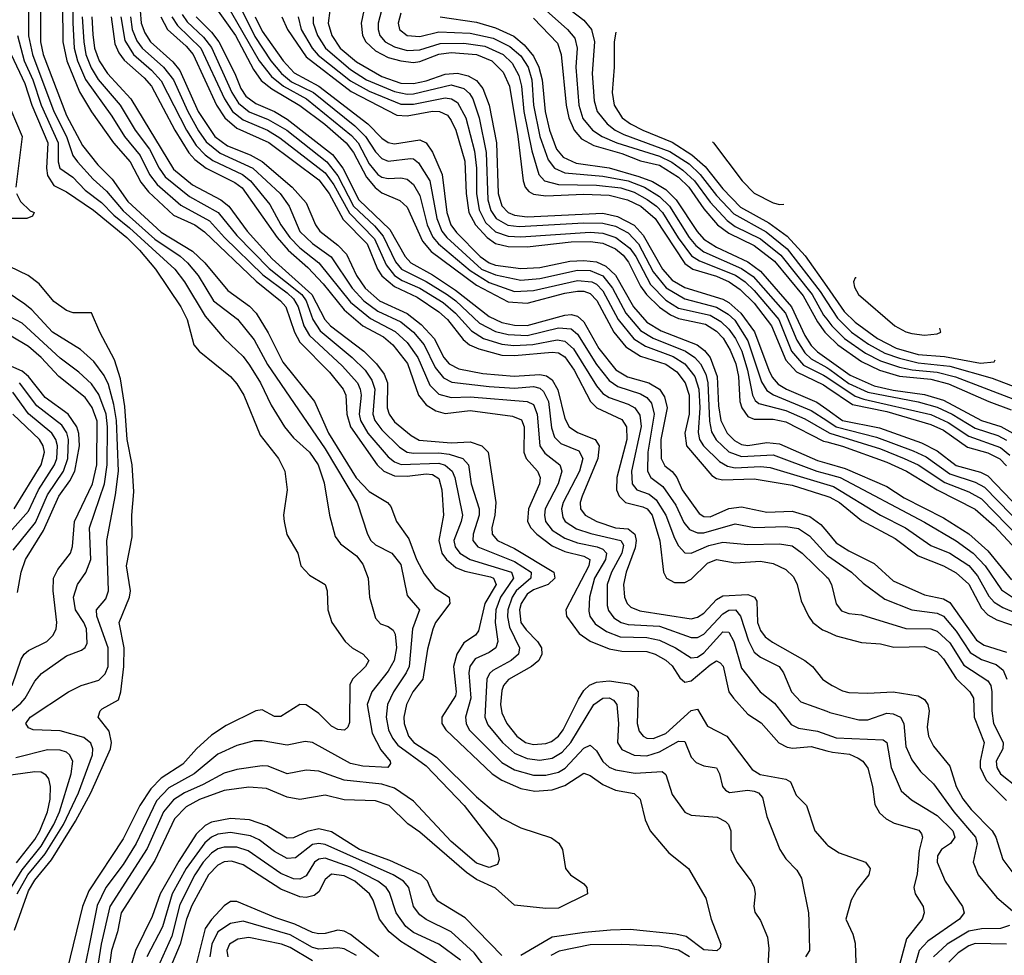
# Model space of a CAD drawing. Header units: inches. Extents: x 501365 to 657855, y 482276 to 547543.
# Tile 951 of 957: x 617442 to 620563, y 522815 to 525781. Entities that reach past the tile are written whole.
import ezdxf

# ---------------------------------------------------------------- set-up
doc = ezdxf.new("R2010")
doc.units = ezdxf.units.IN
doc.header["$MEASUREMENT"] = 0
doc.layers.add('A6512', color=7, linetype='Continuous')
doc.layers.add('A6522', color=7, linetype='Continuous')

msp = doc.modelspace()

# ---------------------------------------------------------------- linework, layer by layer
at = {"layer": 'A6512', "color": 5}
for points, elevation in [([(617610.5, 525950), (617610.5, 525770.5), (617614.9, 525690), (617625.2, 525650), (617650.9, 525590.9), (617734.4, 525474.4), (617773.9, 525410), (617824.1, 525350), (617853.8, 525290), (617877.7, 525257.7), (617952.4, 525192.4), (618043.4, 525143.4), (618091.6, 525090), (618212.4, 524972.4), (618290, 524915.2), (618310, 524895.4), (618324.1, 524870), (618342.6, 524810), (618360.1, 524780.1), (618464, 524684), (618512.2, 524630), (618521.2, 524610), (618523.8, 524590), (618517.6, 524530), (618521.8, 524510), (618545.6, 524470), (618610, 524394.7), (618630, 524378.8), (618650.6, 524370.6), (618770, 524374.6), (618790, 524368.3), (618812.8, 524350), (618821, 524330), (618845.1, 524210), (618841.7, 524190), (618818.1, 524130), (618821.8, 524110), (618836.5, 524090), (618869.6, 524069.6), (619001, 524030), (619007.5, 524010), (618965.7, 523950), (618951, 523910), (618949.4, 523870), (618957.8, 523810), (618950.9, 523790), (618930, 523775.2), (618885.3, 523754.7), (618868.7, 523730), (618865.9, 523710), (618872.3, 523630), (618855.3, 523570), (618856.8, 523550), (618866.3, 523530), (618970, 523425.9), (619010, 523403), (619070, 523386.3), (619110, 523385.8), (619150, 523395.4), (619171.3, 523408.7), (619230, 523471.3), (619250, 523480.7), (619270, 523463.5), (619290, 523429.2), (619310, 523411.2), (619330, 523402.6), (619392.9, 523392.9), (619478.2, 523398.2), (619490, 523388.7), (619510, 523325.3), (619550, 523269.2), (619570, 523259.8), (619652.6, 523252.6), (619679, 523239), (619688, 523230), (619695.4, 523210), (619696.3, 523150), (619715, 523110), (619759.8, 523050), (619769.4, 523030), (619772.9, 523010), (619768.4, 522970), (619772.3, 522952.3), (619790, 522925.5), (619812.4, 522872.4), (619816.7, 522836.7), (619810, 522718.9)], 3340), ([(619044, 525870), (619178.7, 525750), (619201.7, 525721.7), (619208.7, 525690), (619204.8, 525630), (619214.3, 525510), (619227.3, 525467.3), (619256.9, 525430), (619288, 525410), (619334.9, 525390), (619470, 525348.2), (619508.7, 525328.7), (619543.8, 525303.8), (619580.4, 525270), (619630, 525202.3), (619683.8, 525143.8), (619710, 525125.5), (619790, 525086), (619854, 525034), (619953.1, 524910), (619990, 524844.4), (620000, 524831)], 3940), ([(619150, 525840.3), (619230, 525779.1), (619254.5, 525750), (619263.7, 525710), (619256.7, 525610), (619263.1, 525523.1), (619272.2, 525490), (619303.6, 525450), (619329.4, 525430), (619356.7, 525416.6), (619503, 525363), (619563.3, 525323.3), (619598.9, 525290), (619650, 525223.3), (619705.1, 525165.1), (619807.7, 525107.7), (619874.1, 525054.1), (619979, 524919), (620000, 524886.7)], 3960), ([(617470.2, 525810), (617470.4, 525729.5), (617482.5, 525670), (617550.5, 525490), (617589.9, 525410), (617610.6, 525350.6), (617624.8, 525330), (617675, 525275), (617716.9, 525236.9), (617770, 525174.8), (617870, 525084.9), (617950.7, 525030.7), (617974.3, 525010), (618007.4, 524970), (618056.5, 524890), (618131.9, 524831.9), (618185.6, 524765.6), (618227.5, 524687.5), (618410, 524420.6), (618511.3, 524250), (618544.3, 524150), (618555.2, 524130), (618570, 524116.5), (618621.3, 524090), (618650, 524053.5), (618670, 523955.8), (618708.9, 523910), (618687, 523850), (618675.9, 523730), (618667.3, 523710), (618626.7, 523650), (618608, 523610), (618603.5, 523570), (618610.9, 523530), (618623.3, 523503.3), (618640.7, 523480.7), (618730, 523416.1), (618851.2, 523290), (618944.1, 523170), (618955, 523150), (618961.4, 523118.6), (618956.7, 523103.3), (618930, 523093.6), (618890, 523107), (618810, 523176.1), (618690, 523304), (618630, 523345.4), (618590, 523357.9), (618470, 523370), (618390, 523398.9), (618350, 523401.7), (618290, 523390.3), (618230, 523414.3), (618210, 523416.1), (618130, 523404.2), (618090, 523392.2), (618023.9, 523356.1), (617964, 523330), (617930, 523308), (617897.7, 523270), (617846.2, 523153.8), (617727.6, 522970), (617700.5, 522850), (617684.4, 522750)], 3260), ([(617508.2, 525810), (617507.6, 525710), (617516, 525670), (617590, 525476.5), (617641.4, 525381.4), (617690, 525320.7), (617735.4, 525275.4), (617784.5, 525204.5), (617890, 525106.8), (617990, 525047.3), (618028.7, 525010), (618101.8, 524921.8), (618170, 524872.7), (618191.2, 524850), (618230, 524788.1), (618275.5, 524695.5), (618376.1, 524570), (618421.2, 524470), (618508.2, 524328.2), (618550, 524285), (618608.2, 524250), (618617.9, 524237.9), (618636.6, 524190), (618675.4, 524135.3), (618699.2, 524070), (618723.9, 524023.9), (618758.4, 523978.4), (618803.1, 523950), (618805, 523930), (618760.2, 523870), (618751.2, 523848.8), (618735, 523785), (618720.2, 523690), (618687.5, 523650), (618667.5, 523610), (618659.8, 523570), (618660.4, 523550), (618674.3, 523510), (618691.4, 523490), (618763.5, 523443.5), (618890, 523317.8), (618970, 523249.7), (619030, 523219.3), (619127.3, 523187.3), (619150.6, 523170.6), (619162.5, 523150), (619172.2, 523090), (619187.6, 523070), (619230, 523041.5), (619239.7, 523030), (619241.1, 523010), (619150, 522964.8), (619110, 522963.9), (619010, 522973.9), (618950, 523027.5), (618890, 523055.3), (618857.9, 523077.8), (618710, 523205.9), (618672.3, 523232.3), (618613.3, 523290), (618570, 523304.7), (618470, 523308.1), (618410, 523322.7), (618330, 523309), (618290, 523316.8), (618224.2, 523344.2), (618168.1, 523348.1), (618090, 523337.9), (618011.5, 523308.5), (617970, 523285.7), (617932.5, 523247.5), (617870, 523115.3), (617763.6, 522950), (617752.3, 522890), (617733.5, 522830), (617719.3, 522730)], 3280), ([(617578.1, 525830), (617578.3, 525710), (617591.7, 525650), (617632.1, 525552), (617670, 525488.8), (617739.3, 525390), (617792.3, 525330), (617825.6, 525265.6), (617850, 525234.9), (617930, 525160.5), (617997.6, 525130), (618028.1, 525108.1), (618191.6, 524951.6), (618268.4, 524890), (618285.4, 524870), (618312.9, 524790), (618330, 524758.3), (618423.7, 524663.7), (618467.2, 524610), (618476, 524590), (618478.9, 524530), (618490, 524490), (618575.1, 524370), (618596.3, 524350), (618630, 524335.3), (618670, 524333.5), (618730, 524340.7), (618750, 524339.1), (618770, 524326.8), (618779.8, 524290), (618785.1, 524210), (618770, 524130.1), (618780.3, 524090), (618794.5, 524070), (618824.8, 524044.8), (618852.8, 524032.8), (618934.2, 524014.2), (618943.6, 524010), (618951.6, 523990), (618916.7, 523930), (618896.2, 523843.8), (618886.2, 523830), (618850, 523805.4), (618827, 523770), (618817, 523730), (618825.3, 523650), (618822.9, 523637.1), (618779.9, 523570), (618779.9, 523550), (618792.5, 523530), (618939.9, 523390), (618970.4, 523370.4), (619030, 523344.2), (619075, 523335), (619130, 523339.9), (619170, 523353.5), (619230, 523392.2), (619250, 523385.5), (619290, 523356.9), (619330, 523338.1), (619390, 523327.7), (619408.3, 523310), (619424.4, 523244.4), (619439.7, 523210), (619499.5, 523139.5), (619562, 523090), (619616.3, 522996.3), (619633.6, 522930), (619664.1, 522850), (619661.6, 522838.4), (619651.2, 522828.8), (619610, 522832.7), (619554.5, 522874.4), (619521.7, 522881.7), (619376.6, 522896.6), (619314.7, 522894.7), (619232.1, 522887.9), (619130, 522872.5), (619030, 522814.5)], 3320), ([(617824, 525810), (617827.1, 525770), (617838.8, 525738.8), (617857.1, 525710), (617927.4, 525647.4), (617950, 525619.2), (618008.1, 525490), (618060.6, 525410), (618100.6, 525380.6), (618172.7, 525352.7), (618210, 525331.4), (618305.8, 525250), (618350, 525199.9), (618379.4, 525130), (618393.7, 525110), (618450, 525066.3), (618477.6, 525037.6), (618509.6, 524970), (618536.7, 524930), (618582.6, 524890), (618669.7, 524849.7), (618714.6, 524814.5), (618755.7, 524770), (618785.9, 524710), (618803.6, 524690), (618833.9, 524673.9), (618910, 524658.8), (619008.9, 524651.1), (619090, 524656.1), (619111.8, 524651.8), (619130, 524639), (619147.7, 524607.7), (619170, 524516.8), (619183.4, 524490), (619210, 524471.8), (619265.4, 524450), (619278.1, 524430), (619274.2, 524390), (619224.4, 524270), (619218.7, 524250), (619219.3, 524230), (619234.5, 524210), (619271.2, 524190), (619330, 524170.2), (619370, 524166.7), (619392, 524150), (619395.8, 524130), (619393, 524107), (619364.4, 524030), (619355.3, 523990), (619358.6, 523950), (619367, 523930), (619378.7, 523918.7), (619407.4, 523907.4), (619570, 523881.9), (619590, 523886.8), (619610, 523899.2), (619650, 523942.4), (619670, 523954.1), (619750, 523959), (619770.4, 523950.4), (619777.8, 523937.8), (619780.2, 523870), (619790, 523844.7), (619805, 523825), (619827.4, 523807.4), (619930.1, 523750), (619955, 523730), (619986.4, 523690), (620000, 523681.1)], 3480), ([(618053.2, 525833.2), (618126.4, 525730), (618182.9, 525622.9), (618207.5, 525587.5), (618241.5, 525561.5), (618330, 525509), (618409, 525449), (618476.7, 525390), (618499.9, 525359.9), (618541, 525281), (618568.3, 525248.3), (618590, 525232), (618647.1, 525207.1), (618670, 525185.9), (618718.7, 525078.7), (618746.3, 525046.3), (618890, 524939.3), (618990, 524886.5), (619050, 524881.7), (619170, 524914.2), (619210, 524920.5), (619230, 524919.9), (619250, 524913.1), (619270.8, 524890.8), (619324.7, 524790), (619363.4, 524743.4), (619410, 524714.5), (619490, 524688.5), (619524.4, 524664.4), (619551.2, 524630), (619564.2, 524590), (619564, 524530), (619550.4, 524470), (619555.5, 524430), (619635.4, 524335.4), (619650, 524326.3), (619670, 524321.9), (619770, 524324.8), (619890, 524305.1), (620000, 524270.7)], 3620), ([(618097.1, 525830), (618201, 525650), (618240.4, 525600.4), (618277.7, 525570), (618350.8, 525530), (618493.8, 525413.8), (618514.9, 525390), (618550, 525324.1), (618577.2, 525290), (618590, 525281.3), (618610, 525276.9), (618650, 525279.7), (618670, 525274.9), (618690, 525257.9), (618710, 525223), (618733.8, 525130), (618751.3, 525091.3), (618769.8, 525069.8), (618870, 524985.2), (618930, 524947.7), (619010, 524919.5), (619070, 524921.8), (619210, 524953.9), (619254.8, 524950), (619270, 524942.5), (619290, 524921.3), (619338.5, 524830), (619388.6, 524768.6), (619425.8, 524745.8), (619513.4, 524713.4), (619550.3, 524690), (619581.7, 524650), (619594.6, 524610), (619597.2, 524550), (619591.9, 524471.9), (619596.4, 524450), (619609.6, 524429.6), (619660, 524380), (619685.3, 524365.3), (619710, 524359.8), (619790, 524364.7), (619820.9, 524360.9), (620000, 524307.5)], 3640), ([(618136.8, 525830), (618187.7, 525727.7), (618238, 525650), (618271.6, 525610), (618304, 525584), (618373.1, 525550), (618504, 525444), (618538.5, 525410), (618570, 525362), (618590, 525340.2), (618610, 525331.9), (618681, 525341), (618690, 525339.5), (618706.4, 525326.4), (618741.5, 525270), (618764, 525150), (618779.8, 525110), (618796.1, 525090), (618906, 524990), (618950, 524971.9), (619030, 524955.1), (619090, 524960.5), (619210, 524986.2), (619250, 524985.3), (619290, 524968.8), (619321.2, 524930), (619363.4, 524850), (619410, 524795.4), (619450, 524771.3), (619552.6, 524730), (619582, 524710), (619600, 524690), (619616.6, 524656.6), (619623.3, 524630), (619628.3, 524508.3), (619634.6, 524474.6), (619649, 524449), (619690, 524410.5), (619730, 524395.8), (619830, 524401.1), (619968.1, 524350), (620000, 524341.4)], 3660), ([(618425.1, 525810), (618419.8, 525770), (618431.2, 525730), (618457.8, 525690), (618510, 525646.6), (618590, 525600.8), (618650, 525579.9), (618690, 525578.2), (618730, 525586.5), (618790, 525608.4), (618830, 525610.7), (618863, 525603), (618890, 525587.9), (618910, 525562.2), (618930, 525510), (618953.1, 525390), (618958.5, 525230), (618970.5, 525190.5), (618989.7, 525170), (619010, 525161.4), (619050, 525155.5), (619290, 525167), (619336.5, 525156.5), (619389.2, 525129.2), (619418.1, 525098.1), (619479.2, 524990), (619510, 524955.1), (619550, 524931.8), (619670, 524895.3), (619690, 524884.1), (619727.3, 524850), (619770.8, 524790.8), (619816, 524670), (619827.2, 524647.2), (619845.8, 524625.8), (619872.3, 524610), (619968.6, 524568.6), (620000, 524546)], 3780), ([(618532.8, 525810), (618524.4, 525770), (618528.1, 525730), (618538.9, 525710), (618570, 525681.9), (618610, 525661.1), (618650, 525649.7), (618690, 525645.3), (618710, 525648.1), (618770, 525671), (618810, 525676.4), (618890, 525670.2), (618938.9, 525650), (618974.7, 525614.7), (618994.2, 525570), (619021.1, 525410), (619037.2, 525270), (619043.7, 525250), (619055.6, 525235.6), (619070, 525227.8), (619110, 525222.1), (619230, 525227.6), (619310, 525224), (619368.2, 525210), (619410.1, 525190), (619456.5, 525150), (619550, 525007.5), (619575.6, 524990), (619650, 524967.5), (619690.1, 524950), (619725.6, 524925.6), (619770, 524882.3), (619825.2, 524810), (619870, 524701.8), (619904, 524664), (619990, 524622.9), (620000, 524616.2)], 3820), ([(618589.2, 525810), (618578.5, 525770), (618577.9, 525750), (618582.9, 525730), (618600.3, 525710), (618630, 525694.3), (618670, 525683.4), (618710, 525684.9), (618774.5, 525705.5), (618850, 525705.9), (618916.7, 525696.7), (618974.2, 525670), (619003.3, 525643.3), (619024.1, 525604.1), (619032, 525570), (619039.3, 525490), (619065.1, 525365.1), (619087.5, 525290), (619105.8, 525270), (619150, 525258.3), (619270, 525256.6), (619347.2, 525247.2), (619390, 525234.2), (619431.1, 525211.1), (619460.4, 525190), (619479, 525170), (619528.8, 525088.8), (619571.7, 525031.7), (619596.2, 525016.2), (619710.6, 524970.6), (619741.1, 524950), (619770, 524922.6), (619847.5, 524830), (619888.5, 524730), (619925.7, 524685.7), (619990, 524654.2), (620000, 524647.5)], 3840), ([(617640.3, 525790), (617644.9, 525710), (617652, 525670), (617668.1, 525628.1), (617691, 525591), (617760.2, 525510), (617807.7, 525430), (617853.9, 525370), (617884, 525310), (617903, 525283), (617980.1, 525220.1), (618071.4, 525170), (618130, 525096.6), (618232.3, 524992.3), (618335.9, 524910), (618349.7, 524890), (618371.3, 524830), (618394.5, 524794.5), (618495.8, 524710), (618537, 524670), (618558.4, 524638.4), (618567.6, 524610), (618560.9, 524530), (618568, 524510), (618590, 524480.2), (618645.6, 524425.6), (618670, 524410.3), (618690, 524406.2), (618770, 524408), (618803.1, 524403.1), (618846.1, 524390), (618864.2, 524370), (618872.5, 524310), (618898.2, 524230), (618898.4, 524210), (618879.5, 524150), (618878.3, 524130), (618894.2, 524110), (619010, 524063.2), (619063.3, 524030), (619061.7, 524010), (619015.5, 523970), (619002.4, 523950), (618988.7, 523910), (618987.9, 523887.9), (618994.7, 523854.7), (619025.9, 523790), (619022.4, 523770), (618999.3, 523750), (618941.9, 523718.1), (618931.5, 523708.5), (618922.9, 523690), (618915.7, 523570), (618925.9, 523545.9), (618971.9, 523490), (619010, 523455.3), (619050, 523438.5), (619090, 523434), (619130, 523439.5), (619161.5, 523458.5), (619188.9, 523490), (619261.3, 523610), (619289.7, 523630.3), (619310, 523631), (619323.5, 523623.5), (619334.7, 523610), (619339.9, 523550), (619337, 523490), (619350, 523467), (619389.3, 523449.3), (619430, 523447.1), (619470, 523459.9), (619530, 523493.7), (619550, 523493), (619570, 523442.8), (619585.7, 523425.7), (619610, 523415.3), (619650, 523409), (619660.1, 523390), (619669, 523350), (619678.6, 523338.6), (619691.3, 523331.3), (619750, 523338.3), (619770, 523335.3), (619783.8, 523330), (619795.8, 523315.8), (619810, 523254.9), (619851.6, 523150), (619870, 523121.2), (619905.2, 523085.2), (619919.4, 523059.4), (619942.1, 522950), (619943.4, 522923.4), (619944.8, 522830), (619932.8, 522810)], 3360), ([(617670.2, 525790), (617673.7, 525733.7), (617679.5, 525690), (617693.7, 525650), (617720.4, 525610), (617794.8, 525530), (617930, 525306.6), (617990, 525257.4), (618079.9, 525210), (618105.1, 525190), (618163.5, 525110), (618242.1, 525022.1), (618368.4, 524910), (618409.5, 524830), (618426.8, 524810), (618532.2, 524730), (618572.6, 524690), (618596.7, 524656.7), (618608, 524630), (618606.2, 524550), (618612.7, 524530), (618630, 524506.3), (618682.3, 524462.3), (618708.2, 524448.2), (618810, 524439.9), (618870, 524442.9), (618906.7, 524430), (618927.2, 524410), (618951.2, 524250), (618948.3, 524210), (618938.6, 524170), (618939.6, 524150), (618956.4, 524130), (619010, 524104.6), (619135.4, 524030), (619138.2, 524010), (619117.3, 523990), (619070, 523974), (619050, 523959.6), (619030.9, 523930), (619025.6, 523910), (619030.8, 523870), (619046.9, 523846.9), (619083.4, 523810), (619095.5, 523790), (619097.3, 523770), (619087.1, 523750), (619064.6, 523730), (618991.1, 523688.9), (618975.6, 523670), (618970, 523654.4), (618965.4, 523610), (618970, 523583.2), (618985.4, 523550), (619017.4, 523510), (619044.8, 523490), (619070, 523483.4), (619110, 523486.2), (619127.2, 523492.7), (619150, 523510.1), (619164.2, 523530), (619212.7, 523627.3), (619230, 523654.3), (619248.4, 523671.6), (619270, 523681.3), (619310, 523685.2), (619375.1, 523675.1), (619388.3, 523668.3), (619401.9, 523650), (619399.5, 523550), (619405.5, 523525.5), (619417.9, 523510), (619430, 523503.5), (619450, 523502.8), (619490, 523518.4), (619570, 523590.9), (619590, 523595), (619621.6, 523541.6), (619683.1, 523510), (619763.9, 523403.9), (619788.4, 523388.4), (619870, 523373.5), (619884.8, 523364.8), (619903.2, 523323.2), (619935.3, 523290), (619962.1, 523210), (620000, 523166.3)], 3380), ([(617731.6, 525790), (617743.9, 525703.9), (617756, 525676), (617772.7, 525652.7), (617836.6, 525596.6), (617860, 525570), (617933.8, 525430), (617978.2, 525358.2), (617997.2, 525337.2), (618033, 525310), (618124.4, 525264.4), (618147.4, 525247.4), (618257.7, 525090), (618293.3, 525050), (618355.3, 524995.3), (618403.6, 524943.6), (618470, 524860.5), (618529.8, 524810), (618595, 524775), (618624.9, 524750), (618671.3, 524691.3), (618705.5, 524590), (618730, 524559.9), (618760.9, 524540.9), (618790, 524532.9), (618870, 524541.4), (619004.2, 524524.2), (619032.3, 524512.3), (619040.7, 524490), (619039.8, 524410), (619047.4, 524390), (619083.2, 524350), (619091.8, 524330), (619089.7, 524310), (619054.8, 524230), (619051.8, 524190), (619062.5, 524170), (619081.1, 524150), (619130, 524113.4), (619170, 524094.5), (619230, 524080.7), (619248.5, 524070), (619245.9, 524050), (619172.9, 523910), (619174.7, 523890), (619215.4, 523835.4), (619250.3, 523810.3), (619310, 523786.2), (619350, 523778.7), (619430, 523777.9), (619456, 523770), (619490.2, 523750.2), (619510, 523732.9), (619534.2, 523694.3), (619550, 523681.3), (619570, 523685.2), (619630, 523736.3), (619650, 523748.2), (619662.3, 523742.3), (619671.2, 523731.2), (619690, 523650.2), (619704, 523630), (619750, 523579.5), (619792.4, 523552.4), (619848.3, 523488.3), (619874.5, 523474.5), (619891.9, 523471.9), (619950, 523476.9), (620000, 523463.5)], 3420), ([(617762.2, 525790), (617775.1, 525715.1), (617802.8, 525670), (617860.2, 525620.2), (617890, 525587.3), (617971, 525430), (618001.7, 525381.7), (618030, 525352.2), (618054.3, 525334.3), (618148.6, 525290), (618174, 525270), (618235.1, 525195.1), (618269.8, 525130), (618297.9, 525090), (618330, 525058), (618389.9, 525009.9), (618490, 524885.7), (618553.5, 524833.5), (618632.2, 524792.2), (618670, 524757.2), (618704.1, 524710), (618742, 524622), (618770, 524593.8), (618810, 524583.1), (618870, 524585), (619050, 524570.3), (619070, 524560.5), (619082.4, 524530), (619090, 524430), (619106.3, 524406.3), (619153.7, 524370), (619159.9, 524350), (619148.4, 524310), (619107.9, 524230), (619104.9, 524210), (619108.9, 524190), (619130, 524162.8), (619170, 524136.9), (619210, 524122.2), (619272.1, 524110), (619290, 524102.1), (619301.8, 524090), (619299, 524070), (619263.5, 524010), (619248.2, 523950), (619245.8, 523905.8), (619249.4, 523890), (619266.2, 523866.2), (619301.6, 523841.6), (619344.9, 523824.9), (619430, 523821.9), (619470, 523814.1), (619520.1, 523790), (619570, 523758.3), (619590, 523760.1), (619610, 523773.3), (619670, 523839.9), (619690, 523839.3), (619705.7, 523810), (619730, 523725), (619788.3, 523650), (619834.5, 523614.5), (619887.1, 523547.1), (619910, 523535.5), (619970, 523525.5), (620000, 523515.2)], 3440), ([(617792.7, 525790), (617798.5, 525750), (617813.6, 525713.6), (617830.3, 525690), (617897.9, 525630), (617930, 525590.1), (617975.2, 525490), (618008.4, 525428.4), (618033.3, 525393.3), (618077.5, 525357.5), (618180.7, 525310), (618267.6, 525230), (618296.1, 525190), (618330, 525108.8), (618370, 525070.8), (618429.4, 525029.4), (618495.4, 524930), (618532.2, 524890), (618576.8, 524856.8), (618650, 524822.5), (618690, 524790), (618724.1, 524750), (618758.3, 524678.3), (618785.1, 524645.1), (618811.7, 524631.7), (618930, 524618.4), (619010, 524612.6), (619070, 524617.6), (619090, 524612.9), (619102.4, 524602.4), (619117.9, 524570), (619127.3, 524487.3), (619137.2, 524457.2), (619157.4, 524437.4), (619213.6, 524413.6), (619226.5, 524390), (619216.6, 524350), (619164.9, 524250), (619159.3, 524230), (619163.1, 524203.1), (619170.9, 524190), (619206.9, 524166.9), (619251.7, 524151.7), (619347.4, 524130), (619355.4, 524115.4), (619350.4, 524090), (619317.8, 524030), (619303.7, 523990), (619303.5, 523923.5), (619307.9, 523907.9), (619325.2, 523885.2), (619348.1, 523870), (619370, 523863.1), (619470, 523858.4), (619570, 523822.7), (619590, 523821.9), (619610, 523832.8), (619670, 523897.6), (619690, 523909.5), (619710.2, 523910.2), (619726.8, 523890), (619751.7, 523811.7), (619770, 523775.5), (619790, 523760.4), (619849.5, 523730), (619863.1, 523710), (619888.2, 523650), (619918.1, 523618.1), (620000, 523588.7)], 3460), ([(617889.2, 525790), (617910, 525749.5), (617970, 525696.4), (617992.2, 525670), (618066, 525510), (618091.7, 525470), (618130, 525436.5), (618231.6, 525391.6), (618390, 525272.6), (618422.5, 525230), (618467.4, 525147.4), (618543.1, 525070), (618576, 524990), (618590, 524968.4), (618630, 524934.8), (618701.3, 524901.3), (618770, 524855.1), (618797.5, 524830), (618847.2, 524767.2), (618867.2, 524750), (618896.9, 524736.9), (618970, 524717), (619010, 524716.2), (619130, 524727.2), (619150, 524725), (619170, 524712.2), (619199.6, 524670), (619251, 524570), (619270.8, 524550.8), (619350, 524512.9), (619365.2, 524490), (619366.6, 524450), (619334.2, 524330), (619333.9, 524290), (619342.1, 524270), (619361.7, 524250), (619416.8, 524236.8), (619430.2, 524230.2), (619446.7, 524210), (619471, 524129), (619482.4, 524030), (619492.1, 524010), (619517.1, 523997), (619550, 523996.5), (619570, 524007.5), (619622.4, 524057.6), (619650, 524069.2), (619710, 524059.6), (619790, 524063.9), (619830, 524056.5), (619870, 524038.2), (619894.5, 524014.5), (619906.1, 523990), (619918.4, 523938.4), (619941.6, 523890), (619956, 523870), (619986.6, 523846.6), (620000, 523841)], 3520), ([(617923.9, 525790), (617941.9, 525761.9), (618015.7, 525690), (618091.2, 525530), (618116.7, 525490), (618150, 525462.7), (618227.5, 525430), (618266.4, 525406.4), (618410, 525294.7), (618437.3, 525257.3), (618487.1, 525167.1), (618566.2, 525086.2), (618604, 525004), (618630, 524970), (618653.7, 524953.8), (618710, 524929.4), (618784.1, 524884.1), (618823.4, 524850), (618874.1, 524794.1), (618912.1, 524770), (618970, 524751.9), (619007.8, 524747.8), (619068.6, 524751.4), (619145.6, 524765.6), (619170, 524762), (619197.4, 524737.4), (619270, 524620.6), (619290, 524596), (619310, 524582.8), (619370, 524562.2), (619391.5, 524550), (619407.5, 524527.5), (619411.2, 524491.2), (619381.5, 524350), (619382.7, 524310), (619397.9, 524290), (619437.1, 524277.1), (619459.2, 524259.2), (619489.8, 524210), (619517, 524137), (619530, 524113.1), (619550, 524090.7), (619570, 524090.1), (619625.9, 524114.1), (619670, 524124.6), (619750, 524117.1), (619850, 524119.2), (619890, 524112.5), (619922.2, 524090), (620000, 524013.7)], 3540), ([(617956.9, 525796.9), (617973.3, 525773.3), (618025, 525725), (618050, 525692.3), (618114.7, 525550), (618135.8, 525515.8), (618168.9, 525488.9), (618230, 525464.1), (618288.6, 525430), (618415.9, 525330), (618450, 525285.9), (618500.1, 525190), (618566.9, 525126.9), (618594.1, 525094.1), (618633.5, 525013.5), (618651.9, 524990), (618730, 524950.8), (618796.3, 524910), (618824.3, 524890), (618899.2, 524819.2), (618950, 524791.8), (618990, 524782.4), (619050, 524779.5), (619150, 524803.5), (619190, 524801), (619210, 524783.4), (619270, 524688.2), (619310, 524636.5), (619338.1, 524618.1), (619410, 524595.2), (619430, 524582.9), (619444.7, 524564.7), (619452.6, 524530), (619432.4, 524410), (619432, 524350), (619442.6, 524330), (619480.8, 524300.8), (619521.7, 524241.7), (619546.8, 524186.8), (619564.7, 524164.7), (619590, 524154), (619610, 524154.5), (619710, 524182.5), (619770.8, 524170.8), (619870, 524174.4), (619910, 524168.3), (619944.9, 524144.9), (620000, 524084.1)], 3560), ([(618001, 525790), (618050, 525741.4), (618073.1, 525710), (618124.3, 525610), (618142.8, 525562.8), (618158.7, 525538.6), (618190, 525515), (618250, 525489.2), (618290, 525465.7), (618433.1, 525353.1), (618465.7, 525310), (618517.1, 525210), (618615.5, 525115.5), (618663.9, 525030), (618681.7, 525010), (618750, 524971.5), (618822.9, 524922.9), (618930, 524839.8), (618970, 524820.8), (619010, 524812.5), (619050, 524811.4), (619170, 524844.2), (619190, 524846.1), (619210, 524841.4), (619230, 524822.6), (619277.9, 524737.9), (619331.2, 524671.2), (619368.8, 524648.8), (619436.3, 524630), (619469.4, 524609.4), (619485.4, 524585.4), (619493.6, 524550), (619473.6, 524450), (619475.1, 524390), (619486.7, 524366.7), (619510, 524348.6), (619524.3, 524330), (619541.2, 524290), (619595.7, 524215.7), (619610, 524206.3), (619630, 524204.4), (619690, 524231.2), (619730, 524236.5), (619810, 524219.9), (619890, 524222.5), (619946.1, 524206.1), (619980.7, 524180.7), (620000, 524158)], 3580), ([(618187.8, 525790), (618210, 525744.2), (618276.8, 525650), (618311.7, 525611.7), (618390, 525569.7), (618545.2, 525450), (618590, 525405.4), (618610, 525391.5), (618630, 525386.9), (618710, 525399.7), (618730.6, 525390.6), (618750, 525360.4), (618780.6, 525290), (618795.6, 525170), (618808.6, 525130), (618826, 525106), (618901, 525030), (618929.7, 525009.7), (618950, 525002.9), (619030, 524991.8), (619090, 524994.9), (619185.3, 525014.7), (619230, 525017.8), (619270, 525013.2), (619299.7, 524999.7), (619330, 524971), (619387, 524870), (619430, 524821.5), (619474.7, 524794.7), (619589.3, 524750), (619612.3, 524732.3), (619630, 524710.4), (619652.7, 524650), (619656.6, 524556.6), (619664.5, 524510), (619684.1, 524470), (619707.1, 524447.1), (619730, 524434.6), (619750, 524430.8), (619810, 524440.5), (619850, 524436), (619970, 524383), (620000, 524374.7)], 3680), ([(618272.8, 525790), (618291.1, 525750), (618350, 525662.5), (618492.6, 525552.6), (618637.8, 525477.8), (618670, 525475.5), (618750.6, 525490.6), (618772.1, 525490), (618797.5, 525477.5), (618810, 525461.4), (618823.9, 525430), (618852.6, 525332.6), (618856.8, 525230), (618865.3, 525170), (618886.3, 525130), (618923.2, 525090), (618950, 525070.9), (618990, 525061.9), (619050, 525060.4), (619190, 525076.3), (619250, 525077.6), (619290, 525071.8), (619330, 525054), (619354.1, 525034.1), (619371.7, 525011.7), (619410, 524936.1), (619428.3, 524910), (619469.4, 524869.4), (619504.7, 524844.7), (619530, 524833.8), (619615.1, 524815.1), (619650, 524793.2), (619671.1, 524771.1), (619693.7, 524733.6), (619711.3, 524690), (619719.9, 524650), (619724.8, 524570), (619730.6, 524550), (619750, 524523.4), (619770, 524514.7), (619830, 524514.7), (619870, 524505.6), (619990, 524445.2), (620000, 524442.4)], 3720), ([(618324.1, 525790), (618334, 525750), (618368.6, 525690), (618388, 525668), (618490, 525587.3), (618550, 525554.3), (618650, 525512.4), (618690, 525513.1), (618790, 525532.8), (618810.2, 525530.2), (618830, 525517.8), (618855.6, 525470), (618883.4, 525363.4), (618890, 525310), (618889.5, 525230), (618897.9, 525177.9), (618918.3, 525138.3), (618950, 525108), (618990, 525094.2), (619030, 525092.7), (619250, 525107.4), (619290, 525104.1), (619331.7, 525090), (619376, 525056), (619394.4, 525030), (619441.6, 524941.6), (619490, 524891.6), (619530, 524866.3), (619630, 524844.5), (619664.1, 524824.1), (619690, 524800.2), (619711, 524770), (619730.4, 524730.4), (619749.1, 524670), (619764.2, 524590), (619773.1, 524573.1), (619784.1, 524564.1), (619870, 524541.5), (619930, 524515.4), (620000, 524475.6)], 3740), ([(618371.8, 525790), (618371.7, 525770), (618385.6, 525730), (618411.2, 525690), (618490, 525622.9), (618540.9, 525590), (618630, 525552.7), (618670, 525545), (618690, 525546.1), (618810, 525573.7), (618850, 525562.7), (618867.1, 525547.1), (618877.8, 525530), (618898.5, 525470), (618920.1, 525360.1), (618925.2, 525210), (618935.7, 525175.7), (618952.3, 525150), (618988.9, 525128.9), (619024.8, 525124.8), (619230, 525136.8), (619290, 525136), (619330, 525126.1), (619370, 525104.8), (619403.1, 525070), (619450, 524981.3), (619490.8, 524930.8), (619550, 524896), (619650, 524869.7), (619687.4, 524847.4), (619708.1, 524828.1), (619750, 524763), (619793.2, 524633.2), (619810, 524605.4), (619831.2, 524591.2), (619950, 524542.4), (620000, 524509.8)], 3760), ([(618650, 525801.3), (618641.1, 525770), (618645.6, 525750), (618670.3, 525730), (618710, 525727.5), (618770, 525741.7), (618870, 525738), (618942.5, 525722.5), (618995.8, 525695.8), (619030, 525665.7), (619053.9, 525630), (619065, 525590), (619070.4, 525509.6), (619090.4, 525410.5), (619116.6, 525336.6), (619136.6, 525310), (619170, 525295.1), (619290, 525284.3), (619370.1, 525270), (619422.5, 525250), (619470, 525220.1), (619501, 525190), (619563.9, 525090), (619584.6, 525064.6), (619610, 525045.1), (619730, 524992), (619766.7, 524966.7), (619869.2, 524850), (619904.8, 524764.8), (619930, 524724.2), (619950, 524705.6), (620000, 524677.7)], 3860), ([(618774.9, 525790), (618890, 525772.5), (618950, 525755), (619008.6, 525728.6), (619040.6, 525700.6), (619070, 525665.4), (619087.3, 525630), (619098, 525590), (619107.5, 525490), (619120.8, 525430), (619143.7, 525370), (619164.4, 525344.4), (619206, 525326), (619310, 525310.9), (619403.8, 525283.8), (619447.7, 525267.7), (619490, 525242.3), (619522.1, 525210), (619588.9, 525108.9), (619610, 525085.1), (619650, 525059.1), (619750, 525012.6), (619790, 524983.3), (619888.2, 524870), (619930, 524779.9), (619950, 524748.4), (619970, 524727.7), (620000, 524706.5)], 3880), ([(619070, 525785.4), (619146.1, 525706.1), (619158, 525670), (619173.9, 525510), (619181.9, 525470), (619199.4, 525430), (619222.5, 525402.5), (619262, 525382), (619350, 525356.8), (619410, 525333.4), (619470, 525319.3), (619530, 525281.4), (619562.6, 525250), (619610, 525181.2), (619653.7, 525130), (619690, 525103.5), (619770, 525065.2), (619834.7, 525014.7), (619925, 524905), (619970, 524823.3), (619993.8, 524790), (620000, 524784)], 3920), ([(617434.9, 525730), (617455.9, 525650), (617484.1, 525590), (617510.5, 525510), (617563.5, 525390), (617564.4, 525330), (617569.3, 525310), (617610, 525281.2), (617650, 525239.9), (617700.9, 525200.9), (617740.5, 525160.5), (617790, 525121.3), (617933.8, 524990), (617964.7, 524950), (618030, 524841), (618090.1, 524770), (618150, 524712.7), (618170, 524685.5), (618205.7, 524630), (618239, 524559), (618281.8, 524490), (618310, 524455.1), (618360.1, 524410), (618388.2, 524370), (618407.1, 524312.9), (618423.5, 524210), (618442.2, 524142.2), (618458.8, 524118.8), (618510, 524081.1), (618530, 524054.7), (618546.7, 524010), (618550.8, 523950), (618570, 523884.2), (618585.3, 523865.3), (618610, 523857.2), (618625.9, 523845.9), (618632.5, 523832.5), (618636.6, 523790), (618628.7, 523750), (618610, 523716), (618558, 523650), (618543.3, 523610), (618559.2, 523519.2), (618586.7, 523466.7), (618616, 523430), (618617, 523423), (618609.1, 523410.9), (618530, 523414.4), (618490, 523423), (618370, 523489.9), (618347, 523493), (618290, 523480.7), (618210, 523494.6), (618185.6, 523494.4), (618130, 523479.9), (618070, 523452.2), (617995.3, 523390), (617914.4, 523345.6), (617875.5, 523304.5), (617811.4, 523170), (617770, 523102.7), (617715.5, 523030), (617687.2, 522972.8), (617627.1, 522672.9)], 3240), ([(619331.4, 525741.2), (619325.9, 525710), (619326.3, 525630), (619319.9, 525550), (619326.5, 525510), (619351.3, 525470), (619378.2, 525450), (619417.3, 525430), (619510, 525392.3), (619572.3, 525352.3), (619615, 525315), (619670, 525244.1), (619726.4, 525186.4), (619816.2, 525136.2), (619874.8, 525094.8), (619931.8, 525031.8), (620000, 524934.6)], 3980), ([(617414.7, 525670), (617458.3, 525578.3), (617480.1, 525510), (617531.7, 525390), (617526.5, 525310), (617530, 525286.9), (617550, 525255.1), (617590, 525234.8), (617676.4, 525176.4), (617781.3, 525090), (617821.3, 525050), (617872.4, 524990), (617952.8, 524870), (617972.4, 524830), (617994.4, 524750), (618010.8, 524730), (618110, 524650.1), (618130, 524626.6), (618152.3, 524590), (618203.8, 524463.8), (618262.1, 524390), (618281.9, 524350), (618290.1, 524290), (618278.3, 524210), (618279.8, 524190), (618288.4, 524148.4), (618323.8, 524090), (618333.5, 524050), (618360.2, 524020.2), (618410.2, 523990), (618416.6, 523970), (618418.7, 523910), (618431.1, 523870), (618473.8, 523810), (618496, 523790), (618530.3, 523770), (618548.4, 523750), (618537.6, 523730), (618496.8, 523690), (618488.1, 523671.9), (618487.3, 523552.7), (618481.6, 523538.4), (618471.2, 523528.8), (618450, 523531), (618430, 523541.4), (618390, 523581.8), (618350, 523608.5), (618330, 523610.5), (618270, 523572.4), (618250, 523571.6), (618210, 523593.4), (618190, 523589.9), (618096, 523544), (618050, 523513.1), (618002.5, 523470), (617958.7, 523421.3), (617890, 523376.7), (617857.3, 523342.7), (617822.6, 523290), (617770, 523184.5), (617660.8, 523019.1), (617641.4, 522970), (617592.2, 522770)], 3220), ([(617414.4, 525494.4), (617450, 525410.2), (617430.1, 525250)], 3180), ([(619638, 525393.9), (619640.8, 525390), (619731.9, 525270), (619770, 525230.6), (619830, 525200.2), (619850, 525194.4), (619863.6, 525195.6)], 4020), ([(617431.5, 525230), (617444.6, 525204.6), (617475, 525175), (617488.2, 525170), (617482.5, 525157.5), (617464.7, 525150), (617405.2, 525150)], 3180), ([(617425.4, 522894.6), (617470, 523019.5), (617490, 523053.7), (617542.8, 523117.2), (617619.4, 523240.6), (617668, 523330), (617730.3, 523470), (617733.1, 523490), (617725.6, 523525.6), (617691.1, 523570), (617697.1, 523590), (617703.8, 523596.2), (617754.8, 523625.2), (617762.5, 523650), (617771.8, 523730), (617773.5, 523790), (617757.3, 523870), (617790.3, 523950), (617793.7, 523970), (617780.8, 524050), (617798.7, 524141.3), (617797.8, 524210), (617803.8, 524283.8), (617798.3, 524370), (617782.5, 524450), (617775, 524555), (617761.9, 524641.9), (617742.1, 524702.1), (617696.2, 524790), (617670, 524851.9), (617611.6, 524851.6), (617590, 524858.4), (617550, 524887.3), (617503.4, 524943.4), (617469.4, 524969.4), (617410, 524998.4)], 3220), ([(617433.9, 523010), (617467.4, 523070), (617523.2, 523136.8), (617581.2, 523230), (617628.7, 523330), (617673, 523450), (617673.4, 523470), (617667.6, 523487.6), (617645.7, 523505.7), (617570, 523527), (617484.5, 523530), (617470, 523536.4), (617461, 523550), (617475.4, 523570), (617596.8, 523650), (617636.4, 523670), (617692.5, 523687.5), (617713.2, 523706.8), (617722.5, 523730), (617722.7, 523790), (617686.8, 523890), (617685.2, 523910), (617715.3, 523944.7), (617723.7, 523970), (617718.5, 524130), (617745.8, 524274.2), (617755.1, 524350), (617749, 524510), (617740.9, 524560.9), (617724, 524624), (617710, 524653.2), (617677.2, 524697.3), (617634.8, 524734.8), (617545.5, 524790), (617480.8, 524860.8), (617458.7, 524878.7), (617398.7, 524918.7)], 3240), ([(617413.2, 523586.8), (617445.4, 523614.6), (617459.1, 523630), (617490, 523684.4), (617511.3, 523708.7), (617590, 523764.8), (617637.6, 523782.4), (617649.5, 523790.5), (617656, 523804), (617653.4, 523850), (617645.4, 523870), (617619, 523910), (617612.9, 523950), (617625.2, 523990), (617651.5, 524028.5), (617667.4, 524070), (617663.6, 524170), (617710.7, 524309.3), (617719.2, 524370), (617720.6, 524490), (617715.8, 524530), (617692.9, 524592.9), (617670, 524626.4), (617630, 524663.4), (617570, 524708), (617450, 524819.1), (617390, 524849.9)], 3260), ([(617418.3, 523670), (617446.7, 523753.3), (617456.6, 523770), (617470, 523781.1), (617528.4, 523810), (617548.2, 523830), (617557.8, 523850), (617559.3, 523870), (617547.8, 523970), (617549.4, 524010), (617562.4, 524037.6), (617603.1, 524090), (617609.4, 524110.6), (617616.1, 524190), (617673, 524310), (617686.8, 524370), (617687.7, 524507.7), (617671.7, 524551.7), (617650, 524583.1), (617565.8, 524650), (617510, 524710), (617470, 524744.8), (617353.5, 524813.5)], 3280), ([(617435.3, 523964.7), (617447, 524030), (617460.5, 524070), (617518, 524162), (617565.6, 524270), (617601.3, 524318.7), (617616.7, 524350), (617631.2, 524430), (617629.5, 524469.5), (617623.5, 524490), (617595.8, 524530), (617522.9, 524582.9), (617470, 524649.4), (617450, 524666.8), (617370, 524701)], 3320), ([(617421.2, 524098.8), (617492.6, 524187.4), (617530, 524274.5), (617580.8, 524350), (617594.8, 524390), (617596.9, 524450), (617591.1, 524471.1), (617575.5, 524495.5), (617496.6, 524556.6), (617441.9, 524630)], 3340), ([(617369, 524110), (617470, 524222.7), (617501.3, 524290), (617552.5, 524370), (617559.6, 524390), (617561.9, 524430), (617556.4, 524450), (617544, 524470), (617470, 524531.3), (617420.1, 524600.1)], 3360), ([(617424.2, 524230), (617510.2, 524370), (617520.9, 524410), (617516.7, 524430), (617505.1, 524450), (617420.1, 524530)], 3380), ([(617370, 522956.8), (617450, 523086.4), (617510, 523160.8), (617550.3, 523230), (617568.2, 523270), (617605.4, 523390), (617610.6, 523430), (617600.4, 523450), (617590, 523458.5), (617570, 523465.4), (617530, 523466.3), (617430, 523441.2)], 3260), ([(617431.9, 523108.1), (617490, 523181.9), (617506.3, 523210), (617530.4, 523270), (617539, 523310), (617539.3, 523350), (617534, 523374), (617526.2, 523386.2), (617510, 523395.4), (617490, 523396.8), (617290, 523369.6)], 3280), ([(618970, 522814.2), (618853.6, 522933.6), (618767, 522987), (618751.2, 523010), (618734.8, 523050), (618713.9, 523070), (618615.4, 523115.4), (618519.4, 523150), (618430, 523206.1), (618390, 523216.3), (618352.7, 523207.3), (618310, 523187), (618290, 523186.6), (618225.2, 523225.2), (618170, 523244), (618110, 523248.9), (618050, 523237.1), (618030, 523226.3), (618001.3, 523198.7), (617946.2, 523113.8), (617886.9, 523010), (617861.4, 522938.6), (617808.9, 522830), (617797.6, 522790)], 3320), ([(618930, 522761), (618882.8, 522822.8), (618810, 522890), (618730, 522928.3), (618710, 522943.1), (618690.3, 522970), (618675.2, 523030), (618658.2, 523050), (618625.5, 523070), (618410, 523166.7), (618390, 523170), (618370, 523165.9), (618316.1, 523123.9), (618290, 523122), (618250, 523143.8), (618200.8, 523180.8), (618173.7, 523193.7), (618110, 523204.6), (618070, 523199.4), (618050, 523189.9), (618028.5, 523171.5), (617970.1, 523089.9), (617925.7, 523010), (617894.5, 522905.5), (617844.8, 522810)], 3340), ([(618839.3, 522799.3), (618769.9, 522850), (618690, 522887.2), (618666, 522906), (618634.9, 522950), (618614.5, 523014.5), (618603.5, 523030), (618577.5, 523050), (618490, 523094.6), (618410, 523123), (618390, 523120.2), (618376.2, 523110), (618350, 523067.5), (618330, 523056.6), (618310, 523057.9), (618270, 523074.7), (618166.5, 523146.5), (618130, 523158.1), (618090, 523158.1), (618070, 523152.1), (618050, 523138.8), (618023.6, 523110), (617997.3, 523070), (617950, 522976.4), (617923.7, 522876.3), (617876.6, 522770)], 3360), ([(618828.7, 522748.7), (618650, 522858.9), (618613.5, 522890), (618582.8, 522930), (618562.5, 522990), (618550.6, 523010), (618504.3, 523050), (618470, 523066.9), (618430, 523072.1), (618410, 523054.9), (618390, 523016.6), (618375.7, 523004.3), (618350, 522998.5), (618330, 523000.8), (618270, 523024.6), (618150, 523101.6), (618113.1, 523113.1), (618090, 523111.2), (618070, 523100.9), (618040.5, 523070), (617987.4, 522972.6), (617970.4, 522930), (617951, 522850), (617917.2, 522770)], 3380), ([(618580.6, 522810), (618490, 522881.4), (618470, 522891.8), (618450, 522894.3), (618410, 522884.7), (618390, 522883.3), (618370, 522887.9), (618314.2, 522914.2), (618254.3, 522934.3), (618130, 522986), (618110, 522985.3), (618090, 522972.4), (618050, 522929), (618030, 522900.1), (618002.4, 522790)], 3420), ([(618510, 522815), (618470, 522835.5), (618450, 522838.6), (618390, 522834.1), (618370, 522839.6), (618299.7, 522879.7), (618150, 522923.5), (618110, 522916.4), (618070.4, 522889.6), (618050.5, 522850), (618045, 522810)], 3440), ([(618370, 522797.2), (618299.7, 522839.7), (618271.3, 522850), (618168.5, 522871.5), (618133.3, 522866.7), (618106.6, 522850), (618098.6, 522830), (618101.6, 522810)], 3460), ([(619564.6, 522810), (619530, 522831.4), (619470, 522844), (619350, 522849.7), (619250, 522848.3), (619151.6, 522828.4), (619125.7, 522814.3)], 3340)]:
    msp.add_lwpolyline(points, dxfattribs=dict(at, elevation=elevation))
at = {"layer": 'A6522', "color": 5}
for points, elevation in [([(620090, 524962), (620084.9, 524950), (620087.6, 524932.4), (620100.2, 524910), (620216, 524810), (620250, 524790.9), (620270, 524785.5), (620310, 524780.4), (620350, 524784.5), (620361.9, 524790), (620358.3, 524802.5)], 4020), ([(620093.4, 524962), (620090, 524962)], 4020), ([(620000, 524934.6), (620055.5, 524855.5), (620090, 524822.2), (620160.9, 524770), (620219.4, 524739.4), (620290, 524719.5), (620373.3, 524713.3), (620487.6, 524692.4), (620530, 524696.5), (620534, 524702.2)], 3980), ([(620000, 524886.7), (620034.1, 524834.1), (620078.4, 524790), (620132.1, 524752.1), (620184, 524724), (620230, 524707.3), (620290, 524693), (620390, 524682.3), (620524.3, 524644.3), (620639.8, 524599.8), (620690, 524563.7), (620695.9, 524567.9)], 3960), ([(620000, 524831), (620015.7, 524810), (620055.6, 524770), (620123.1, 524723.1), (620170, 524699.2), (620230, 524678.8), (620270.5, 524670.5), (620350, 524663.4), (620408.2, 524648.2), (620590, 524578.5)], 3940), ([(620000, 524784), (620035.1, 524750), (620110, 524697), (620166.6, 524670), (620230, 524650.7), (620330, 524640.8), (620386.1, 524626.1), (620513.6, 524570), (620584.4, 524544.4)], 3920), ([(620000, 524706.5), (620074.3, 524654.3), (620150, 524620.6), (620210, 524606.2), (620310, 524592.3), (620370, 524574.7), (620490, 524510.6), (620551.7, 524491.7), (620590, 524470)], 3880), ([(620000, 524677.7), (620010, 524672.2), (620070, 524627.8), (620130, 524600.2), (620290, 524569), (620350, 524552.8), (620396.9, 524530), (620470, 524485.4), (620542.3, 524462.3), (620570, 524448)], 3860), ([(620000, 524647.5), (620090, 524587.6), (620117.7, 524577.7), (620330, 524529.6), (620384.3, 524504.3), (620450, 524460.5), (620550, 524424.7), (620580.2, 524400.2)], 3840), ([(620000, 524616.2), (620081.3, 524561.3), (620190, 524538.3), (620330, 524497.9), (620370, 524479.2), (620446.2, 524426.2), (620510, 524407.4), (620548.3, 524388.3), (620570, 524366.8)], 3820), ([(620000, 524546), (620050, 524510), (620167.1, 524487.1), (620299.7, 524439.7), (620350, 524413.7), (620410, 524367.7), (620486.7, 524346.7), (620510, 524334.9), (620688.7, 524148.7)], 3780), ([(620000, 524509.8), (620030.1, 524490.1), (620157.5, 524457.5), (620273.9, 524413.9), (620314.6, 524394.6), (620390, 524341.3), (620470, 524315.1), (620499.3, 524299.3), (620670, 524124.2)], 3760), ([(620000, 524475.6), (620009.9, 524469.9), (620170, 524419.9), (620245.1, 524390), (620290, 524369.2), (620374.1, 524314.1), (620450, 524284.4), (620490, 524261.7), (620654.4, 524094.4)], 3740), ([(620000, 524442.4), (620050, 524428.4), (620190, 524377.9), (620252.3, 524350), (620350.1, 524290.1), (620470, 524229.6), (620530, 524176.6), (620629.5, 524069.5)], 3720), ([(620000, 524374.7), (620058.4, 524358.4), (620190, 524301), (620245.4, 524265.4), (620370, 524201.4), (620450, 524150.5), (620510, 524096.6), (620585, 524005)], 3680), ([(620000, 524341.4), (620042.1, 524330), (620310, 524187.9), (620410, 524129.3), (620464.2, 524090), (620501.9, 524050), (620553.5, 523973.5), (620588.7, 523950)], 3660), ([(620000, 524307.5), (620021.2, 524301.2), (620170.1, 524210), (620249.5, 524169.5), (620330, 524113.8), (620390, 524089.8), (620450, 524050.3), (620477.6, 524017.6), (620513.8, 523953.8), (620530, 523934.1), (620557.6, 523917.6), (620650, 523878.4)], 3640), ([(620000, 524270.7), (620010, 524267.6), (620040.4, 524250), (620110, 524193.6), (620216.3, 524136.3), (620290, 524081.7), (620370, 524049.5), (620410, 524027.1), (620450, 523991), (620490, 523915.9), (620510, 523893.9), (620538.7, 523878.7), (620613.3, 523853.3)], 3620), ([(620000, 524158), (620030, 524122.9), (620070, 524097.4), (620150, 524057.2), (620210, 524001.5), (620310, 523957.3), (620370, 523945.3), (620390, 523933.3), (620474.2, 523814.2), (620498.4, 523798.4), (620570, 523776)], 3580), ([(620000, 524084.1), (620001.9, 524081.9), (620078.5, 524030), (620114.8, 523994.8), (620184, 523944), (620269.6, 523909.6), (620350, 523899.4), (620370, 523889.8), (620410, 523842.8), (620454.6, 523774.6), (620490, 523752.7), (620536.9, 523736.9), (620559, 523719), (620570.8, 523690)], 3560), ([(620000, 524013.7), (620003.8, 524010), (620014.9, 523990), (620029.3, 523929.3), (620047, 523907), (620070, 523898.9), (620110, 523893.9), (620250, 523850.7), (620330, 523850.1), (620350, 523842.6), (620390, 523805.8), (620434.7, 523734.7), (620510, 523685.5), (620519.4, 523670), (620523.1, 523650), (620522.7, 523590), (620528.8, 523550), (620558.8, 523490), (620557.8, 523470), (620537.2, 523430), (620538.4, 523410), (620550.5, 523390.5), (620606, 523346)], 3540), ([(620000, 523841), (620030, 523828.2), (620110, 523806.3), (620170, 523801.9), (620212.2, 523792.2), (620310, 523794.3), (620350, 523776.9), (620370, 523755), (620410, 523692.5), (620453.3, 523650), (620464.7, 523630), (620466.8, 523570), (620498.9, 523490), (620485.8, 523430), (620486, 523410), (620505.1, 523370), (620570, 523305.8)], 3520), ([(620000, 523681.1), (620016.8, 523670), (620050, 523653.1), (620070, 523648.3), (620130, 523645.9), (620210.1, 523650.1), (620290, 523637.8), (620310, 523625.9), (620320.7, 523610), (620324.4, 523590), (620318.2, 523538.2), (620322.3, 523510), (620338.4, 523478.4), (620390, 523414.2), (620410, 523350), (620430.9, 523310.9), (620457.3, 523277.3), (620523.9, 523210), (620535.6, 523190), (620558.4, 523118.4), (620618, 523038)], 3480), ([(620000, 523588.7), (620010, 523585.1), (620101.5, 523561.5), (620130, 523561.7), (620190, 523582.2), (620210, 523580.4), (620233.7, 523570), (620243.7, 523550), (620250, 523476.9), (620270, 523435.1), (620297.2, 523397.3), (620338.4, 523358.4), (620402.6, 523270), (620470.8, 523190), (620476.2, 523170), (620464.2, 523110), (620480.1, 523070), (620538.8, 522998.8), (620596.1, 522950)], 3460), ([(620000, 523515.2), (620030, 523504.9), (620178.5, 523498.5), (620190.1, 523490), (620203.7, 523410), (620236, 523336), (620267.9, 523307.9), (620350, 523258.5), (620399.1, 523210), (620405.5, 523190), (620392.5, 523170), (620363.1, 523150), (620351.2, 523130), (620350.1, 523110), (620375.1, 523050), (620430.1, 522970), (620435.1, 522950), (620420.4, 522930), (620320.3, 522859.7), (620292.9, 522830), (620250, 522683)], 3440), ([(620000, 523463.5), (620018.5, 523458.5), (620072.3, 523452.3), (620099.8, 523439.8), (620113.8, 523430), (620130, 523407.8), (620144.8, 523350), (620152.7, 523292.7), (620166.7, 523266.7), (620187.9, 523247.9), (620213.8, 523233.8), (620291.7, 523211.7), (620300.2, 523200.2), (620303.6, 523190), (620292.7, 523147.3), (620286.4, 523073.6), (620275.8, 523030), (620280.5, 523010), (620305.3, 522970), (620308.8, 522950), (620301.7, 522930), (620253, 522867), (620226.9, 522773.1)], 3420), ([(620000, 523166.3), (620002.9, 523162.9), (620039.4, 523139.4), (620122.3, 523110), (620134.7, 523094.7), (620137.7, 523090), (620133.1, 523070), (620096.1, 523023.9), (620076.9, 522990), (620060.5, 522930), (620082.5, 522882.5), (620090, 522854), (620092.2, 522792.2), (620086.1, 522770), (620071.1, 522750), (620050, 522734.5), (620000, 522712.5)], 3380), ([(620579.3, 522910), (620550, 522900.3), (620490, 522899.2), (620450, 522891.3), (620381.7, 522850), (620337.9, 522810)], 3460), ([(620570, 522850.6), (620470, 522852.3), (620450, 522845), (620416.7, 522823.3), (620386.7, 522793.3)], 3480)]:
    msp.add_lwpolyline(points, dxfattribs=dict(at, elevation=elevation))

doc.saveas('drawing.dxf')
